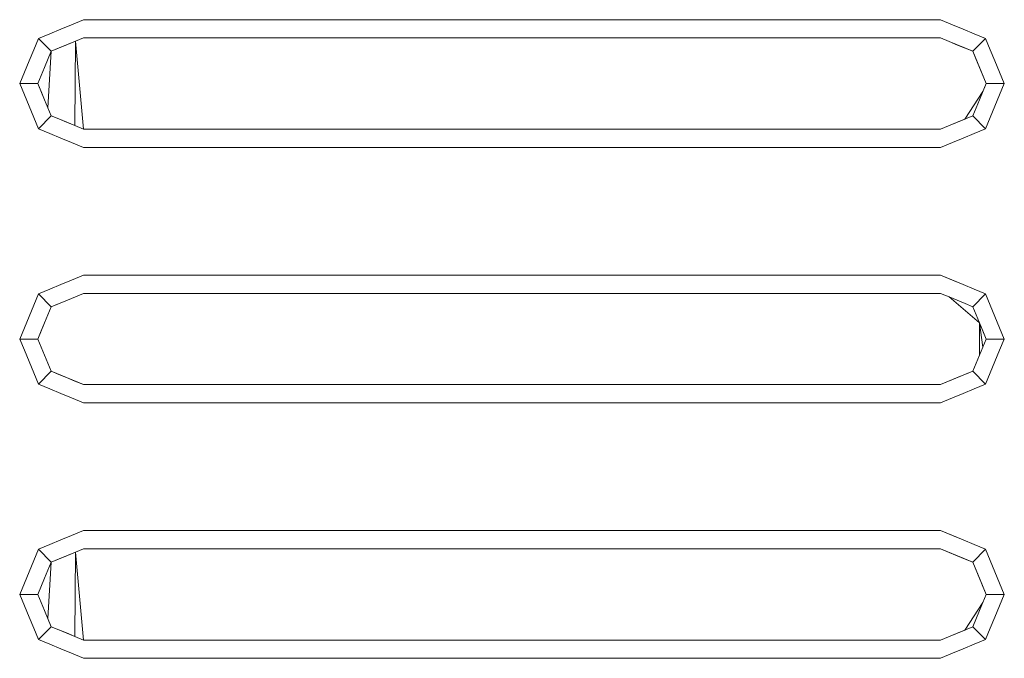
# Model space of a CAD drawing. Header units: millimetres. Extents: x 2 to 902, y -447 to 199.
# Tile 596 of 656: x 16.884 to 17.424, y 167.031 to 167.381. Entities that reach past the tile are written whole.
import ezdxf

# ---------------------------------------------------------------- set-up
doc = ezdxf.new("R2010")
doc.units = ezdxf.units.MM
doc.header["$MEASUREMENT"] = 0
doc.layers.add('IFC-Elemento construtivo genérico-Contorno', color=253, linetype='Continuous', lineweight=5)

msp = doc.modelspace()

# ---------------------------------------------------------------- linework, layer by layer
at = {"layer": 'IFC-Elemento construtivo genérico-Contorno', "color": 7, "lineweight": 5}
for p, q in [((16.90626, 167.37628), (16.91206, 167.37869)), ((16.91206, 167.37869), (16.91863, 167.38141)), ((16.91863, 167.38141), (17.38863, 167.38141)), ((17.38863, 167.38141), (17.3952, 167.37869)), ((17.3952, 167.37869), (17.401, 167.37628)), ((16.89388, 167.37116), (16.90007, 167.37371)), ((16.90007, 167.37371), (16.90626, 167.37628)), ((17.401, 167.37628), (17.40719, 167.37371)), ((17.40719, 167.37371), (17.41338, 167.37116)), ((16.89132, 167.36496), (16.89388, 167.37116)), ((16.89388, 167.37116), (16.90095, 167.36409)), ((16.90095, 167.36409), (16.90979, 167.36775)), ((16.90537, 167.36591), (16.91421, 167.36957)), ((16.90979, 167.36775), (16.91421, 167.36957)), ((16.91394, 167.32335), (16.91421, 167.36957)), ((16.91421, 167.36957), (16.91863, 167.37141)), ((16.91421, 167.36957), (16.91863, 167.32141)), ((16.91863, 167.37141), (17.38863, 167.37141)), ((17.38863, 167.37141), (17.39333, 167.36946)), ((17.39333, 167.36946), (17.40631, 167.36409)), ((17.39333, 167.36946), (17.39802, 167.36751)), ((17.40631, 167.36409), (17.41338, 167.37116)), ((17.41338, 167.37116), (17.41594, 167.36496)), ((16.88876, 167.35878), (16.89132, 167.36496)), ((16.89729, 167.35525), (16.90095, 167.36409)), ((16.89912, 167.33315), (16.90095, 167.36409)), ((16.90095, 167.36409), (16.90537, 167.36591)), ((17.39802, 167.36751), (17.40217, 167.3658)), ((17.39802, 167.36751), (17.40631, 167.36409)), ((17.40217, 167.3658), (17.40631, 167.36409)), ((17.40631, 167.36409), (17.40997, 167.35525)), ((17.40631, 167.36409), (17.40814, 167.35966)), ((17.40631, 167.36409), (17.41363, 167.34641)), ((17.41594, 167.36496), (17.4185, 167.35878)), ((16.88619, 167.35259), (16.88876, 167.35878)), ((17.40814, 167.35966), (17.40997, 167.35525)), ((17.4185, 167.35878), (17.42107, 167.35259)), ((16.88363, 167.34641), (16.88619, 167.35259)), ((16.89363, 167.34641), (16.89729, 167.35525)), ((17.40997, 167.35525), (17.4118, 167.35082)), ((17.40997, 167.35525), (17.41363, 167.34641)), ((17.42107, 167.35259), (17.42363, 167.34641)), ((16.88363, 167.34641), (16.89363, 167.34641)), ((16.88363, 167.34641), (16.88619, 167.34022)), ((16.89363, 167.34641), (16.89546, 167.34199)), ((16.89363, 167.34641), (16.89729, 167.33757)), ((17.40997, 167.33757), (17.41363, 167.34641)), ((17.4118, 167.35082), (17.41363, 167.34641)), ((17.4118, 167.34199), (17.41363, 167.34641)), ((17.41363, 167.34641), (17.42363, 167.34641)), ((17.42107, 167.34022), (17.42363, 167.34641)), ((16.89546, 167.34199), (16.89729, 167.33757)), ((17.40189, 167.3269), (17.4118, 167.34199)), ((17.40997, 167.33757), (17.4118, 167.34199)), ((16.88619, 167.34022), (16.88876, 167.33403)), ((16.89729, 167.33757), (16.90095, 167.32872)), ((17.40631, 167.32872), (17.40997, 167.33757)), ((17.4185, 167.33403), (17.42107, 167.34022)), ((16.88876, 167.33403), (16.89132, 167.32785)), ((17.41594, 167.32785), (17.4185, 167.33403)), ((16.89132, 167.32785), (16.89388, 167.32165)), ((16.89388, 167.32165), (16.90095, 167.32872)), ((16.90095, 167.32872), (16.90509, 167.32702)), ((16.90509, 167.32702), (16.91394, 167.32335)), ((16.90509, 167.32702), (16.90924, 167.3253)), ((16.90924, 167.3253), (16.91394, 167.32335)), ((17.38863, 167.32141), (17.39747, 167.32507)), ((17.39305, 167.32324), (17.40189, 167.3269)), ((17.39747, 167.32507), (17.40631, 167.32872)), ((17.39747, 167.32507), (17.40189, 167.3269)), ((17.40631, 167.32872), (17.41338, 167.32165)), ((17.41338, 167.32165), (17.41594, 167.32785)), ((16.89388, 167.32165), (16.90007, 167.3191)), ((16.90007, 167.3191), (16.90626, 167.31653)), ((16.91394, 167.32335), (16.91863, 167.32141)), ((16.91863, 167.32141), (17.38863, 167.32141)), ((17.38863, 167.32141), (17.39305, 167.32324)), ((17.401, 167.31653), (17.40719, 167.3191)), ((17.40719, 167.3191), (17.41338, 167.32165)), ((16.90626, 167.31653), (16.91206, 167.31413)), ((16.91206, 167.31413), (16.91863, 167.31141)), ((17.38863, 167.31141), (17.3952, 167.31413)), ((17.3952, 167.31413), (17.401, 167.31653)), ((16.91863, 167.31141), (17.38863, 167.31141)), ((16.90626, 167.23628), (16.91206, 167.23869)), ((16.91206, 167.23869), (16.91863, 167.24141)), ((16.91863, 167.24141), (17.38863, 167.24141)), ((17.38863, 167.24141), (17.3952, 167.23869)), ((17.38863, 167.24141), (17.401, 167.23628)), ((17.3952, 167.23869), (17.401, 167.23628)), ((16.89388, 167.23116), (16.90007, 167.23371)), ((16.90007, 167.23371), (16.90626, 167.23628)), ((17.401, 167.23628), (17.40719, 167.23371)), ((17.40719, 167.23371), (17.41338, 167.23116)), ((16.89132, 167.22496), (16.89388, 167.23116)), ((16.89388, 167.23116), (16.90095, 167.22409)), ((16.90095, 167.22409), (16.90979, 167.22775)), ((16.90537, 167.22591), (16.90979, 167.22775)), ((16.90979, 167.22775), (16.91863, 167.23141)), ((16.90979, 167.22775), (16.91421, 167.22957)), ((16.91421, 167.22957), (16.91863, 167.23141)), ((16.91863, 167.23141), (17.38863, 167.23141)), ((17.38863, 167.23141), (17.39333, 167.22946)), ((17.39333, 167.22946), (17.40217, 167.2258)), ((17.39333, 167.22946), (17.40997, 167.21525)), ((17.40631, 167.22409), (17.41338, 167.23116)), ((17.41338, 167.23116), (17.41594, 167.22496)), ((16.88876, 167.21878), (16.89132, 167.22496)), ((16.89729, 167.21525), (16.90095, 167.22409)), ((16.89912, 167.21966), (16.90095, 167.22409)), ((16.90095, 167.22409), (16.90537, 167.22591)), ((17.40217, 167.2258), (17.40631, 167.22409)), ((17.40631, 167.22409), (17.40997, 167.21525)), ((17.41594, 167.22496), (17.4185, 167.21878)), ((16.88619, 167.21259), (16.88876, 167.21878)), ((16.89546, 167.21082), (16.89912, 167.21966)), ((17.4185, 167.21878), (17.42107, 167.21259)), ((16.88363, 167.20641), (16.88619, 167.21259)), ((16.89363, 167.20641), (16.89729, 167.21525)), ((17.40997, 167.21525), (17.41363, 167.20641)), ((17.40997, 167.21525), (17.4118, 167.20199)), ((17.40997, 167.19757), (17.40997, 167.21525)), ((17.40997, 167.21525), (17.4118, 167.21082)), ((17.42107, 167.21259), (17.42363, 167.20641)), ((16.88363, 167.20641), (16.89363, 167.20641)), ((16.88363, 167.20641), (16.88619, 167.20022)), ((16.89363, 167.20641), (16.89546, 167.21082)), ((16.89363, 167.20641), (16.90095, 167.18872)), ((16.89363, 167.20641), (16.89546, 167.20199)), ((16.89363, 167.20641), (16.89729, 167.19757)), ((17.40997, 167.19757), (17.41363, 167.20641)), ((17.4118, 167.21082), (17.41363, 167.20641)), ((17.4118, 167.20199), (17.41363, 167.20641)), ((17.41363, 167.20641), (17.42363, 167.20641)), ((17.42107, 167.20022), (17.42363, 167.20641)), ((16.88619, 167.20022), (16.88876, 167.19403)), ((16.89546, 167.20199), (16.90095, 167.18872)), ((17.40997, 167.19757), (17.4118, 167.20199)), ((17.4185, 167.19403), (17.42107, 167.20022)), ((16.89729, 167.19757), (16.90095, 167.18872)), ((17.40631, 167.18872), (17.40997, 167.19757)), ((17.40814, 167.19315), (17.40997, 167.19757)), ((16.88876, 167.19403), (16.89132, 167.18785)), ((17.40631, 167.18872), (17.40814, 167.19315)), ((17.41594, 167.18785), (17.4185, 167.19403)), ((16.89132, 167.18785), (16.89388, 167.18165)), ((16.89388, 167.18165), (16.90095, 167.18872)), ((16.90095, 167.18872), (16.90509, 167.18702)), ((16.90095, 167.18872), (16.90924, 167.1853)), ((16.90095, 167.18872), (16.91863, 167.18141)), ((16.90509, 167.18702), (16.90924, 167.1853)), ((16.90924, 167.1853), (16.91394, 167.18335)), ((17.38863, 167.18141), (17.40631, 167.18872)), ((17.38863, 167.18141), (17.39747, 167.18507)), ((17.39305, 167.18324), (17.39747, 167.18507)), ((17.39747, 167.18507), (17.40631, 167.18872)), ((17.39747, 167.18507), (17.40189, 167.1869)), ((17.40189, 167.1869), (17.40631, 167.18872)), ((17.40631, 167.18872), (17.41338, 167.18165)), ((17.41338, 167.18165), (17.41594, 167.18785)), ((16.89388, 167.18165), (16.90007, 167.1791)), ((16.90007, 167.1791), (16.90626, 167.17653)), ((16.91394, 167.18335), (16.91863, 167.18141)), ((16.91863, 167.18141), (17.38863, 167.18141)), ((17.38863, 167.18141), (17.39305, 167.18324)), ((17.401, 167.17653), (17.40719, 167.1791)), ((17.40719, 167.1791), (17.41338, 167.18165)), ((16.90626, 167.17653), (16.91206, 167.17413)), ((16.91206, 167.17413), (16.91863, 167.17141)), ((17.38863, 167.17141), (17.3952, 167.17413)), ((17.3952, 167.17413), (17.401, 167.17653)), ((16.91863, 167.17141), (17.38863, 167.17141)), ((16.90626, 167.09628), (16.91206, 167.09869)), ((16.91206, 167.09869), (16.91863, 167.10141)), ((16.91863, 167.10141), (17.38863, 167.10141)), ((17.38863, 167.10141), (17.3952, 167.09869)), ((17.38863, 167.10141), (17.401, 167.09628)), ((17.3952, 167.09869), (17.401, 167.09628)), ((16.89388, 167.09116), (16.90007, 167.09371)), ((16.90007, 167.09371), (16.90626, 167.09628)), ((17.401, 167.09628), (17.40719, 167.09371)), ((17.40719, 167.09371), (17.41338, 167.09116)), ((16.89132, 167.08496), (16.89388, 167.09116)), ((16.89388, 167.09116), (16.90095, 167.08409)), ((16.90095, 167.08409), (16.90979, 167.08775)), ((16.90537, 167.08591), (16.91421, 167.08957)), ((16.90979, 167.08775), (16.91421, 167.08957)), ((16.91394, 167.04335), (16.91421, 167.08957)), ((16.91421, 167.08957), (16.91863, 167.09141)), ((16.91421, 167.08957), (16.91863, 167.04141)), ((16.91863, 167.09141), (17.38863, 167.09141)), ((17.38863, 167.09141), (17.39802, 167.08751)), ((17.38863, 167.09141), (17.39333, 167.08946)), ((17.39333, 167.08946), (17.40217, 167.0858)), ((17.39333, 167.08946), (17.39802, 167.08751)), ((17.39802, 167.08751), (17.40631, 167.08409)), ((17.40631, 167.08409), (17.41338, 167.09116)), ((17.41338, 167.09116), (17.41594, 167.08496)), ((16.88876, 167.07878), (16.89132, 167.08496)), ((16.89729, 167.07525), (16.90095, 167.08409)), ((16.89912, 167.05315), (16.90095, 167.08409)), ((16.90095, 167.08409), (16.90537, 167.08591)), ((17.40217, 167.0858), (17.40631, 167.08409)), ((17.40631, 167.08409), (17.41363, 167.06641)), ((17.40631, 167.08409), (17.40997, 167.07525)), ((17.40631, 167.08409), (17.40814, 167.07966)), ((17.41594, 167.08496), (17.4185, 167.07878)), ((16.88619, 167.07259), (16.88876, 167.07878)), ((17.40814, 167.07966), (17.40997, 167.07525)), ((17.4185, 167.07878), (17.42107, 167.07259)), ((16.88363, 167.06641), (16.88619, 167.07259)), ((16.89363, 167.06641), (16.89729, 167.07525)), ((17.40997, 167.07525), (17.41363, 167.06641)), ((17.40997, 167.07525), (17.4118, 167.07082)), ((17.4118, 167.07082), (17.41363, 167.06641)), ((17.42107, 167.07259), (17.42363, 167.06641)), ((16.88363, 167.06641), (16.89363, 167.06641)), ((16.88363, 167.06641), (16.88619, 167.06022)), ((16.89363, 167.06641), (16.89546, 167.06199)), ((16.89363, 167.06641), (16.89729, 167.05757)), ((17.40997, 167.05757), (17.41363, 167.06641)), ((17.4118, 167.06199), (17.41363, 167.06641)), ((17.41363, 167.06641), (17.42363, 167.06641)), ((17.42107, 167.06022), (17.42363, 167.06641)), ((16.88619, 167.06022), (16.88876, 167.05403)), ((16.89546, 167.06199), (16.89729, 167.05757)), ((17.40189, 167.0469), (17.4118, 167.06199)), ((17.40997, 167.05757), (17.4118, 167.06199)), ((17.4185, 167.05403), (17.42107, 167.06022)), ((16.89729, 167.05757), (16.90095, 167.04872)), ((17.40631, 167.04872), (17.40997, 167.05757)), ((16.88876, 167.05403), (16.89132, 167.04785)), ((17.41594, 167.04785), (17.4185, 167.05403)), ((16.89132, 167.04785), (16.89388, 167.04165)), ((16.89388, 167.04165), (16.90095, 167.04872)), ((16.90095, 167.04872), (16.90509, 167.04702)), ((16.90509, 167.04702), (16.91394, 167.04335)), ((16.90509, 167.04702), (16.90924, 167.0453)), ((16.90924, 167.0453), (16.91394, 167.04335)), ((17.38863, 167.04141), (17.39747, 167.04507)), ((17.39305, 167.04324), (17.40189, 167.0469)), ((17.39747, 167.04507), (17.40631, 167.04872)), ((17.39747, 167.04507), (17.40189, 167.0469)), ((17.40631, 167.04872), (17.41338, 167.04165)), ((17.41338, 167.04165), (17.41594, 167.04785)), ((16.89388, 167.04165), (16.90007, 167.0391)), ((16.90007, 167.0391), (16.90626, 167.03653)), ((16.91394, 167.04335), (16.91863, 167.04141)), ((16.91863, 167.04141), (17.38863, 167.04141)), ((17.38863, 167.04141), (17.39305, 167.04324)), ((17.401, 167.03653), (17.40719, 167.0391)), ((17.40719, 167.0391), (17.41338, 167.04165)), ((16.90626, 167.03653), (16.91206, 167.03413)), ((16.91206, 167.03413), (16.91863, 167.03141)), ((17.38863, 167.03141), (17.3952, 167.03413)), ((17.3952, 167.03413), (17.401, 167.03653)), ((16.91863, 167.03141), (17.38863, 167.03141))]:
    msp.add_line(p, q, dxfattribs=at)

doc.saveas('drawing.dxf')
